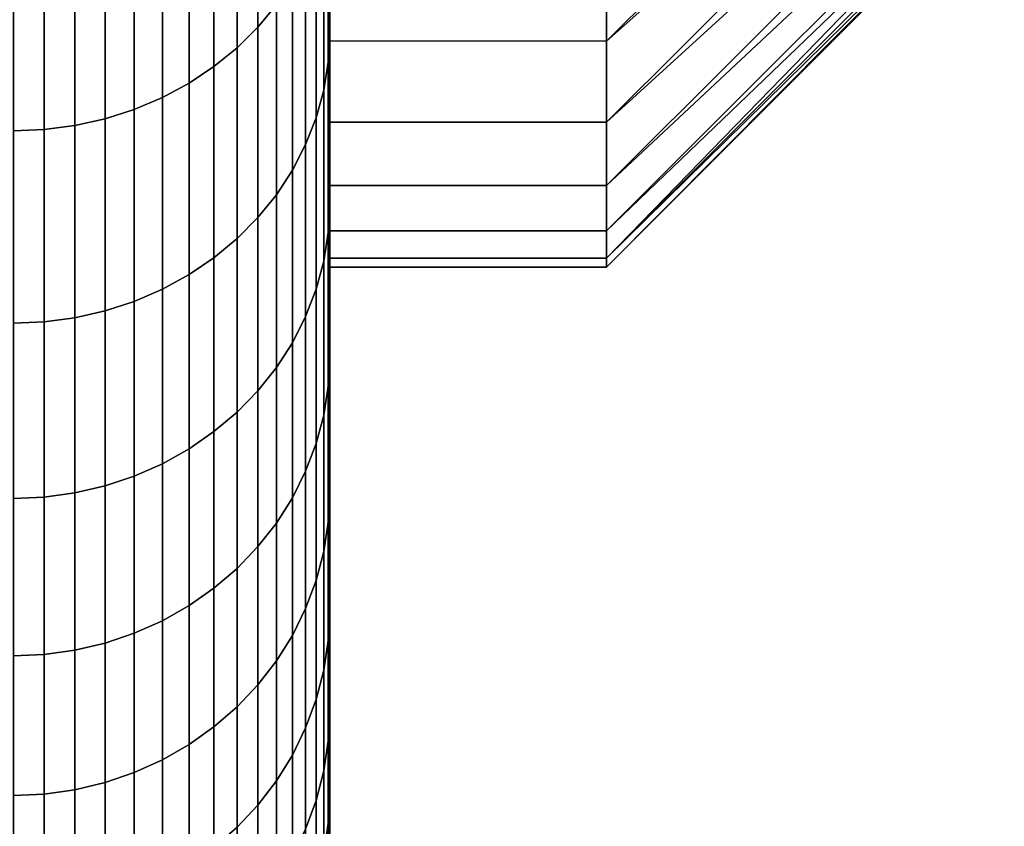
# Model space of a CAD drawing. Header units: metres. Extents: x -32 to 117, y -314 to 32.
# Tile 207 of 380: x 54.72 to 57.21, y -26.91 to -24.87. Entities that reach past the tile are written whole.
import ezdxf

# ---------------------------------------------------------------- set-up
doc = ezdxf.new("R2010")
doc.units = ezdxf.units.M
doc.layers.add('solid_24_501_064_XXX', color=7, linetype='CONTINUOUS')

msp = doc.modelspace()

# ---------------------------------------------------------------- linework, layer by layer
at = {"layer": 'solid_24_501_064_XXX'}
for points in [[(55.5, -23.236221, 62.503696), (55.5, -22.76967, 63.480011), (55.5, -24.855095, 63.048244), (55.5, -25.081104, 62.52507)], [(55.496147, -24.980844, 41.042385), (55.5, -24.85512, 40.951813), (55.5, -23.236221, 41.496304), (55.5, -25.081129, 41.474991)], [(55.5, -23.661201, 61.507679), (55.5, -23.236221, 62.503696), (55.5, -25.081104, 62.52507), (55.5, -25.296186, 61.99712)], [(55.5, -23.661201, 42.492321), (55.5, -25.296211, 42.002941), (55.5, -25.081129, 41.474991), (55.5, -23.236221, 41.496304)], [(55.496147, -25.412327, 61.91592), (55.5, -25.500078, 61.465), (55.5, -23.661201, 61.507679), (55.5, -25.296186, 61.99712)], [(55.5, -24.043299, 60.495266), (55.5, -23.661201, 61.507679), (55.5, -25.500078, 61.465), (55.5, -25.692677, 60.928883)], [(55.5, -24.043299, 43.504734), (55.5, -25.500103, 42.535065), (55.5, -25.296211, 42.002941), (55.5, -23.661201, 42.492321)], [(57.207108, -23.928049, 57.229752), (57.207108, -23.809986, 57.743378), (56.200001, -24.677235, 58.425266), (56.200001, -24.927687, 57.372189)], [(57.207108, -23.809986, 46.256622), (57.207108, -23.928049, 46.770248), (56.200001, -24.927687, 46.627811), (56.200001, -24.677235, 45.574734)], [(57.207108, -24.035034, 56.713699), (57.207108, -23.928049, 57.229752), (56.200001, -24.927687, 57.372189)], [(57.207108, -23.928049, 46.770248), (57.207108, -24.035034, 47.286301), (56.200001, -24.927687, 46.627811)], [(55.5, -24.382259, 59.466846), (55.5, -24.043299, 60.495266), (55.5, -25.874254, 60.388069), (55.5, -26.044577, 59.843285)], [(55.5, -24.043299, 60.495266), (55.5, -25.692677, 60.928883), (55.5, -25.874254, 60.388069)], [(55.5, -24.043299, 43.504734), (55.5, -25.692701, 43.071186), (55.5, -25.500103, 42.535065)], [(55.5, -24.382259, 44.533154), (55.5, -25.874279, 43.612011), (55.5, -25.692701, 43.071186), (55.5, -24.043299, 43.504734)], [(57.207108, -24.13089, 56.195469), (57.207108, -24.035034, 56.713699), (56.200001, -24.927687, 57.372189), (56.200001, -25.133213, 56.309479)], [(57.207108, -24.035034, 47.286301), (57.207108, -24.13089, 47.804531), (56.200001, -25.133213, 47.690521), (56.200001, -24.927687, 46.627811)], [(57.207108, -24.215574, 55.675293), (57.207108, -24.13089, 56.195469), (56.200001, -25.133213, 56.309479)], [(57.207108, -24.13089, 47.804531), (57.207108, -24.215574, 48.324707), (56.200001, -25.133213, 47.690521)], [(57.207108, -24.289047, 55.153419), (57.207108, -24.215574, 55.675293), (56.200001, -25.133213, 56.309479), (56.200001, -25.293449, 55.23904)], [(57.207108, -24.215574, 48.324707), (57.207108, -24.289045, 48.846581), (56.200001, -25.293449, 48.76096), (56.200001, -25.133213, 47.690521)], [(57.207108, -24.289045, 48.846581), (57.207108, -24.351273, 49.369919), (56.200001, -25.293449, 48.76096)], [(57.207108, -24.351273, 54.630081), (57.207108, -24.289047, 55.153419), (56.200001, -25.293449, 55.23904)], [(55.318108, -24.368353, 65.187492), (55.318108, -24.892508, 64.169205), (55.364956, -24.835823, 64.141495), (55.364956, -24.31286, 65.157463)], [(55.318108, -24.892508, 39.830795), (55.318108, -24.368353, 38.812508), (55.364956, -24.31286, 38.842537), (55.364956, -24.835823, 39.858505)], [(55.265297, -24.419533, 65.215187), (55.265297, -24.94479, 64.194763), (55.318108, -24.892508, 64.169205), (55.318108, -24.368353, 65.187492)], [(55.265297, -24.94479, 39.805237), (55.265297, -24.419533, 38.784809), (55.318108, -24.368353, 38.812508), (55.318108, -24.892508, 39.830795)], [(57.207108, -24.402225, 54.10553), (57.207108, -24.351273, 54.630081), (56.200001, -25.293449, 55.23904), (56.200001, -25.408121, 54.16272)], [(57.207108, -24.351273, 49.369919), (57.207108, -24.402225, 49.89447), (56.200001, -25.408121, 49.83728), (56.200001, -25.293449, 48.76096)], [(55.5, -24.677143, 58.42561), (55.5, -24.382259, 59.466846), (55.5, -26.203373, 59.295372), (55.5, -26.350451, 58.744865)], [(55.5, -24.382259, 59.466846), (55.5, -26.044577, 59.843285), (55.5, -26.203373, 59.295372)], [(55.5, -24.382259, 44.533154), (55.5, -26.044601, 44.156799), (55.5, -25.874279, 43.612011)], [(55.5, -24.677143, 45.57439), (55.5, -26.2034, 44.704716), (55.5, -26.044601, 44.156799), (55.5, -24.382259, 44.533154)], [(57.207108, -24.402225, 54.10553), (56.200001, -25.408121, 54.16272), (56.200001, -25.477018, 53.082355), (57.207108, -24.441879, 53.579998)], [(57.207108, -24.402225, 49.89447), (57.207108, -24.441879, 50.419998), (56.200001, -25.408121, 49.83728)], [(55.207027, -24.46591, 65.240288), (55.207027, -24.992165, 64.217926), (55.265297, -24.94479, 64.194763), (55.265297, -24.419533, 65.215187)], [(55.207027, -24.992165, 39.782074), (55.207027, -24.46591, 38.759712), (55.265297, -24.419533, 38.784809), (55.265297, -24.94479, 39.805237)], [(57.207108, -24.470215, 53.053741), (57.207108, -24.441879, 53.579998), (56.200001, -25.477018, 53.082355)], [(57.207108, -24.441879, 50.419998), (57.207108, -24.470215, 50.946259), (56.200001, -25.477018, 50.917645), (56.200001, -25.408121, 49.83728)], [(55.143867, -24.507036, 65.262543), (55.143867, -25.034176, 64.238464), (55.207027, -24.992165, 64.217926), (55.207027, -24.46591, 65.240288)], [(55.143867, -25.034176, 39.761536), (55.143867, -24.507036, 38.737457), (55.207027, -24.46591, 38.759712), (55.207027, -24.992165, 39.782074)], [(57.207108, -24.470215, 53.053741), (56.200001, -25.477018, 53.082355), (56.200001, -25.5, 52), (57.207108, -24.487223, 52.526993)], [(57.207108, -24.470215, 50.946259), (57.207108, -24.487223, 51.473007), (56.200001, -25.477018, 50.917645)], [(57.207108, -24.487223, 51.473007), (57.207108, -24.492893, 52), (56.200001, -25.5, 52), (56.200001, -25.477018, 50.917645)], [(57.207108, -24.492893, 52), (57.207108, -24.487223, 52.526993), (56.200001, -25.5, 52)], [(55.076424, -24.542513, 65.281746), (55.076424, -25.070415, 64.25618), (55.143867, -25.034176, 64.238464), (55.143867, -24.507036, 65.262543)], [(55.076424, -25.070415, 39.74382), (55.076424, -24.542513, 38.718258), (55.143867, -24.507036, 38.737457), (55.143867, -25.034176, 39.761536)], [(55.484612, -24.576517, 64.014725), (55.484612, -25.052032, 62.988838), (55.496147, -24.980844, 62.957615), (55.496147, -24.506681, 63.980587)], [(55.484612, -25.052032, 41.011162), (55.484612, -24.576517, 39.985271), (55.496147, -24.506681, 40.019413), (55.496147, -24.980844, 41.042385)], [(55.496147, -24.506681, 63.980587), (55.496147, -24.980844, 62.957615), (55.5, -24.618412, 63.566063)], [(55.496147, -24.980844, 41.042385), (55.496147, -24.506681, 40.019413), (55.5, -24.85512, 40.951813)], [(55.005348, -24.571999, 65.297699), (55.005348, -25.100534, 64.270905), (55.076424, -25.070415, 64.25618), (55.076424, -24.542513, 65.281746)], [(55.005348, -25.100534, 39.729095), (55.005348, -24.571999, 38.702301), (55.076424, -24.542513, 38.718258), (55.076424, -25.070415, 39.74382)], [(54.931324, -24.595209, 65.310265), (54.931324, -25.124245, 64.282494), (55.005348, -25.100534, 64.270905), (55.005348, -24.571999, 65.297699)], [(54.931324, -25.124245, 39.717506), (54.931324, -24.595209, 38.689739), (55.005348, -24.571999, 38.702301), (55.005348, -25.100534, 39.729095)], [(55.465508, -24.645, 64.04821), (55.465508, -25.12184, 63.019463), (55.484612, -25.052032, 62.988838), (55.484612, -24.576517, 64.014725)], [(55.465508, -25.12184, 40.980537), (55.465508, -24.645, 39.951794), (55.484612, -24.576517, 39.985271), (55.484612, -25.052032, 41.011162)], [(54.777321, -24.621971, 65.324745), (54.777321, -25.151583, 64.29586), (54.855072, -25.141315, 64.29084), (54.855072, -24.611921, 65.319305)], [(54.777321, -25.151583, 39.70414), (54.777321, -24.621971, 38.675255), (54.855072, -24.611921, 38.680695), (54.855072, -25.141315, 39.70916)], [(54.855072, -24.611921, 65.319305), (54.855072, -25.141315, 64.29084), (54.931324, -25.124245, 64.282494), (54.931324, -24.595209, 65.310265)], [(54.855072, -25.141315, 39.70916), (54.855072, -24.611921, 38.680695), (54.931324, -24.595209, 38.689739), (54.931324, -25.124245, 39.717506)], [(55.496147, -24.980844, 62.957615), (55.5, -24.855095, 63.048244), (55.5, -24.618412, 63.566063)], [(54.777321, -25.151583, 64.29586), (54.777321, -24.621971, 65.324745), (54.700001, -24.625265, 65.326523), (54.700001, -25.154947, 64.297501)], [(54.777321, -24.621971, 38.675255), (54.777321, -25.151583, 39.70414), (54.700001, -25.154947, 39.702496), (54.700001, -24.625265, 38.673473)], [(55.439014, -24.71147, 64.080704), (55.439014, -25.189594, 63.049179), (55.465508, -25.12184, 63.019463), (55.465508, -24.645, 64.04821)], [(55.439014, -25.189594, 40.950821), (55.439014, -24.71147, 39.9193), (55.465508, -24.645, 39.951794), (55.465508, -25.12184, 40.980537)], [(55.5, -24.927647, 57.372223), (55.5, -24.677143, 58.42561), (55.5, -26.48605, 58.190781), (55.5, -26.610071, 57.633766)], [(55.5, -24.677143, 58.42561), (55.5, -26.350451, 58.744865), (55.5, -26.48605, 58.190781)], [(55.5, -24.677143, 45.57439), (55.5, -26.350475, 45.255226), (55.5, -26.2034, 44.704716)], [(55.5, -24.927647, 46.627777), (55.5, -26.486073, 45.809319), (55.5, -26.350475, 45.255226), (55.5, -24.677143, 45.57439)], [(56.200001, -24.927687, 57.372189), (56.200001, -24.677235, 58.425266), (55.5, -24.677143, 58.42561), (55.5, -24.927647, 57.372223)], [(56.200001, -24.927687, 46.627811), (55.5, -24.927647, 46.627777), (55.5, -24.677143, 45.57439), (56.200001, -24.677235, 45.574734)], [(55.405388, -24.775282, 64.1119), (55.405388, -25.254642, 63.077713), (55.439014, -25.189594, 63.049179), (55.439014, -24.71147, 64.080704)], [(55.405388, -25.254642, 40.922287), (55.405388, -24.775282, 39.888103), (55.439014, -24.71147, 39.9193), (55.439014, -25.189594, 40.950821)], [(55.364956, -24.835823, 64.141495), (55.364956, -25.316355, 63.104782), (55.405388, -25.254642, 63.077713), (55.405388, -24.775282, 64.1119)], [(55.364956, -25.316355, 40.895218), (55.364956, -24.835823, 39.858505), (55.405388, -24.775282, 39.888103), (55.405388, -25.254642, 40.922287)], [(55.318108, -24.892508, 64.169205), (55.318108, -25.374136, 63.130127), (55.364956, -25.316355, 63.104782), (55.364956, -24.835823, 64.141495)], [(55.318108, -25.374136, 40.869873), (55.318108, -24.892508, 39.830795), (55.364956, -24.835823, 39.858505), (55.364956, -25.316355, 40.895218)], [(55.496147, -24.980844, 62.957615), (55.5, -25.081104, 62.52507), (55.5, -24.855095, 63.048244)], [(55.265297, -24.94479, 64.194763), (55.265297, -25.427429, 63.153503), (55.318108, -25.374136, 63.130127), (55.318108, -24.892508, 64.169205)], [(55.265297, -25.427429, 40.846497), (55.265297, -24.94479, 39.805237), (55.318108, -24.892508, 39.830795), (55.318108, -25.374136, 40.869873)], [(55.5, -25.133183, 56.309647), (55.5, -24.927647, 57.372223), (55.5, -26.722345, 57.074806), (55.5, -26.822714, 56.514721)], [(55.5, -24.927647, 57.372223), (55.5, -26.610071, 57.633766), (55.5, -26.722345, 57.074806)], [(55.5, -24.927647, 46.627777), (55.5, -26.610094, 46.366337), (55.5, -26.486073, 45.809319)], [(55.5, -25.133183, 47.690353), (55.5, -26.722366, 46.925301), (55.5, -26.610094, 46.366337), (55.5, -24.927647, 46.627777)], [(56.200001, -25.133213, 56.309479), (56.200001, -24.927687, 57.372189), (55.5, -24.927647, 57.372223), (55.5, -25.133183, 56.309647)], [(56.200001, -24.927687, 46.627811), (56.200001, -25.133213, 47.690521), (55.5, -25.133183, 47.690353), (55.5, -24.927647, 46.627777)], [(55.207027, -24.992165, 64.217926), (55.207027, -25.475721, 63.174686), (55.265297, -25.427429, 63.153503), (55.265297, -24.94479, 64.194763)], [(55.207027, -25.475721, 40.825314), (55.207027, -24.992165, 39.782074), (55.265297, -24.94479, 39.805237), (55.265297, -25.427429, 40.846497)], [(55.143867, -25.034176, 64.238464), (55.143867, -25.518543, 63.19347), (55.207027, -25.475721, 63.174686), (55.207027, -24.992165, 64.217926)], [(55.143867, -25.518543, 40.80653), (55.143867, -25.034176, 39.761536), (55.207027, -24.992165, 39.782074), (55.207027, -25.475721, 40.825314)], [(55.484612, -25.052032, 62.988838), (55.484612, -25.484745, 61.94418), (55.496147, -25.412327, 61.91592), (55.496147, -24.980844, 62.957615)], [(55.484612, -25.484745, 42.05582), (55.484612, -25.052032, 41.011162), (55.496147, -24.980844, 41.042385), (55.496147, -25.412327, 42.08408)], [(55.496147, -24.980844, 62.957615), (55.496147, -25.412327, 61.91592), (55.5, -25.081104, 62.52507)], [(55.496147, -24.980844, 41.042385), (55.5, -25.081129, 41.474991), (55.5, -25.296211, 42.002941)], [(55.496147, -25.412327, 42.08408), (55.496147, -24.980844, 41.042385), (55.5, -25.296211, 42.002941)], [(55.076424, -25.070415, 64.25618), (55.076424, -25.555485, 63.209675), (55.143867, -25.518543, 63.19347), (55.143867, -25.034176, 64.238464)], [(55.076424, -25.555485, 40.790325), (55.076424, -25.070415, 39.74382), (55.143867, -25.034176, 39.761536), (55.143867, -25.518543, 40.80653)], [(55.465508, -25.12184, 63.019463), (55.465508, -25.555759, 61.971889), (55.484612, -25.484745, 61.94418), (55.484612, -25.052032, 62.988838)], [(55.465508, -25.555759, 42.028111), (55.465508, -25.12184, 40.980537), (55.484612, -25.052032, 41.011162), (55.484612, -25.484745, 42.05582)], [(55.005348, -25.100534, 64.270905), (55.005348, -25.586187, 63.223145), (55.076424, -25.555485, 63.209675), (55.076424, -25.070415, 64.25618)], [(55.005348, -25.586187, 40.776855), (55.005348, -25.100534, 39.729095), (55.076424, -25.070415, 39.74382), (55.076424, -25.555485, 40.790325)], [(55.496147, -25.412327, 61.91592), (55.5, -25.296186, 61.99712), (55.5, -25.081104, 62.52507)], [(54.931324, -25.124245, 64.282494), (54.931324, -25.610357, 63.233746), (55.005348, -25.586187, 63.223145), (55.005348, -25.100534, 64.270905)], [(54.931324, -25.610357, 40.766254), (54.931324, -25.124245, 39.717506), (55.005348, -25.100534, 39.729095), (55.005348, -25.586187, 40.776855)], [(54.777321, -25.151583, 64.29586), (54.777321, -25.638224, 63.245968), (54.855072, -25.627758, 63.241375), (54.855072, -25.141315, 64.29084)], [(54.777321, -25.638224, 40.754032), (54.777321, -25.151583, 39.70414), (54.855072, -25.141315, 39.70916), (54.855072, -25.627758, 40.758625)], [(54.855072, -25.141315, 64.29084), (54.855072, -25.627758, 63.241375), (54.931324, -25.610357, 63.233746), (54.931324, -25.124245, 64.282494)], [(54.855072, -25.627758, 40.758625), (54.855072, -25.141315, 39.70916), (54.931324, -25.124245, 39.717506), (54.931324, -25.610357, 40.766254)], [(55.439014, -25.189594, 63.049179), (55.439014, -25.624683, 61.998783), (55.465508, -25.555759, 61.971889), (55.465508, -25.12184, 63.019463)], [(55.439014, -25.624683, 42.001217), (55.439014, -25.189594, 40.950821), (55.465508, -25.12184, 40.980537), (55.465508, -25.555759, 42.028111)], [(55.5, -25.293434, 55.238895), (55.5, -25.133183, 56.309647), (55.5, -26.911257, 55.952526), (55.5, -26.988005, 55.388596)], [(55.5, -25.133183, 56.309647), (55.5, -26.822714, 56.514721), (55.5, -26.911257, 55.952526)], [(55.5, -25.133183, 47.690353), (55.5, -26.822731, 47.485386), (55.5, -26.722366, 46.925301)], [(55.5, -25.293434, 48.761105), (55.5, -26.911272, 48.047581), (55.5, -26.822731, 47.485386), (55.5, -25.133183, 47.690353)], [(56.200001, -25.293449, 55.23904), (56.200001, -25.133213, 56.309479), (55.5, -25.133183, 56.309647), (55.5, -25.293434, 55.238895)], [(56.200001, -25.133213, 47.690521), (56.200001, -25.293449, 48.76096), (55.5, -25.293434, 48.761105), (55.5, -25.133183, 47.690353)], [(54.777321, -25.638224, 63.245968), (54.777321, -25.151583, 64.29586), (54.700001, -25.154947, 64.297501), (54.700001, -25.641653, 63.247471)], [(54.777321, -25.151583, 39.70414), (54.777321, -25.638224, 40.754032), (54.700001, -25.641653, 40.752529), (54.700001, -25.154947, 39.702496)], [(55.405388, -25.254642, 63.077713), (55.405388, -25.690855, 62.024601), (55.439014, -25.624683, 61.998783), (55.439014, -25.189594, 63.049179)], [(55.405388, -25.690855, 41.975399), (55.405388, -25.254642, 40.922287), (55.439014, -25.189594, 40.950821), (55.439014, -25.624683, 42.001217)], [(55.364956, -25.316355, 63.104782), (55.364956, -25.753633, 62.049099), (55.405388, -25.690855, 62.024601), (55.405388, -25.254642, 63.077713)], [(55.364956, -25.753633, 41.950901), (55.364956, -25.316355, 40.895218), (55.405388, -25.254642, 40.922287), (55.405388, -25.690855, 41.975399)], [(55.496147, -25.412327, 42.08408), (55.5, -25.296211, 42.002941), (55.5, -25.500103, 42.535065)], [(55.5, -25.408129, 54.162621), (55.5, -25.293434, 55.238895), (55.5, -27.052931, 54.823917), (55.5, -27.106014, 54.259453)], [(55.5, -25.293434, 55.238895), (55.5, -26.988005, 55.388596), (55.5, -27.052931, 54.823917)], [(55.5, -25.293434, 48.761105), (55.5, -26.988016, 48.611504), (55.5, -26.911272, 48.047581)], [(55.5, -25.408129, 49.837379), (55.5, -27.05294, 49.176178), (55.5, -26.988016, 48.611504), (55.5, -25.293434, 48.761105)], [(56.200001, -25.293449, 55.23904), (55.5, -25.293434, 55.238895), (55.5, -25.408129, 54.162621), (56.200001, -25.408121, 54.16272)], [(56.200001, -25.293449, 48.76096), (56.200001, -25.408121, 49.83728), (55.5, -25.408129, 49.837379), (55.5, -25.293434, 48.761105)], [(55.318108, -25.374136, 63.130127), (55.318108, -25.812412, 62.072033), (55.364956, -25.753633, 62.049099), (55.364956, -25.316355, 63.104782)], [(55.318108, -25.812412, 41.927967), (55.318108, -25.374136, 40.869873), (55.364956, -25.316355, 40.895218), (55.364956, -25.753633, 41.950901)], [(55.265297, -25.427429, 63.153503), (55.265297, -25.866627, 62.093189), (55.318108, -25.812412, 62.072033), (55.318108, -25.374136, 63.130127)], [(55.265297, -25.866627, 41.906811), (55.265297, -25.427429, 40.846497), (55.318108, -25.374136, 40.869873), (55.318108, -25.812412, 41.927967)], [(55.484612, -25.484745, 61.94418), (55.484612, -25.873919, 60.882526), (55.496147, -25.800394, 60.857285), (55.496147, -25.412327, 61.91592)], [(55.484612, -25.873919, 43.117474), (55.484612, -25.484745, 42.05582), (55.496147, -25.412327, 42.08408), (55.496147, -25.800394, 43.142712)], [(55.496147, -25.412327, 61.91592), (55.496147, -25.800394, 60.857285), (55.5, -25.500078, 61.465)], [(55.496147, -25.412327, 42.08408), (55.5, -25.500103, 42.535065), (55.5, -25.692701, 43.071186)], [(55.496147, -25.800394, 43.142712), (55.496147, -25.412327, 42.08408), (55.5, -25.692701, 43.071186)], [(56.200001, -25.408121, 54.16272), (55.5, -25.408129, 54.162621), (55.5, -25.47699, 53.08223), (56.200001, -25.477018, 53.082355)], [(56.200001, -25.408121, 49.83728), (56.200001, -25.477018, 50.917645), (55.5, -25.47699, 50.91777), (55.5, -25.408129, 49.837379)], [(55.5, -25.47699, 53.08223), (55.5, -25.408129, 54.162621), (55.5, -27.147257, 53.695057), (55.5, -27.17667, 53.130352)], [(55.5, -25.408129, 54.162621), (55.5, -27.106014, 54.259453), (55.5, -27.147257, 53.695057)], [(55.5, -25.408129, 49.837379), (55.5, -27.106022, 49.740627), (55.5, -27.05294, 49.176178)], [(55.5, -25.47699, 50.91777), (55.5, -27.147263, 50.305008), (55.5, -27.106022, 49.740627), (55.5, -25.408129, 49.837379)], [(55.207027, -25.475721, 63.174686), (55.207027, -25.915752, 62.112358), (55.265297, -25.866627, 62.093189), (55.265297, -25.427429, 63.153503)], [(55.207027, -25.915752, 41.887642), (55.207027, -25.475721, 40.825314), (55.265297, -25.427429, 40.846497), (55.265297, -25.866627, 41.906811)], [(55.143867, -25.518543, 63.19347), (55.143867, -25.959314, 62.129356), (55.207027, -25.915752, 62.112358), (55.207027, -25.475721, 63.174686)], [(55.143867, -25.959314, 41.870644), (55.143867, -25.518543, 40.80653), (55.207027, -25.475721, 40.825314), (55.207027, -25.915752, 41.887642)], [(55.465508, -25.555759, 61.971889), (55.465508, -25.946016, 60.90728), (55.484612, -25.873919, 60.882526), (55.484612, -25.484745, 61.94418)], [(55.465508, -25.946016, 43.09272), (55.465508, -25.555759, 42.028111), (55.484612, -25.484745, 42.05582), (55.484612, -25.873919, 43.117474)], [(55.5, -25.5, 52), (55.5, -25.47699, 53.08223), (55.5, -27.19425, 52.565331), (55.5, -27.200001, 52)], [(55.5, -25.47699, 50.91777), (55.5, -25.5, 52), (55.5, -27.200001, 52), (55.5, -27.194252, 51.434696)], [(55.5, -25.47699, 53.08223), (55.5, -27.17667, 53.130352), (55.5, -27.19425, 52.565331)], [(55.5, -25.47699, 50.91777), (55.5, -27.176672, 50.869698), (55.5, -27.147263, 50.305008)], [(55.5, -25.47699, 50.91777), (55.5, -27.194252, 51.434696), (55.5, -27.176672, 50.869698)], [(56.200001, -25.5, 52), (56.200001, -25.477018, 53.082355), (55.5, -25.47699, 53.08223), (55.5, -25.5, 52)], [(56.200001, -25.477018, 50.917645), (56.200001, -25.5, 52), (55.5, -25.5, 52), (55.5, -25.47699, 50.91777)], [(55.496147, -25.800394, 60.857285), (55.5, -25.692677, 60.928883), (55.5, -25.500078, 61.465)], [(55.076424, -25.555485, 63.209675), (55.076424, -25.996895, 62.14402), (55.143867, -25.959314, 62.129356), (55.143867, -25.518543, 63.19347)], [(55.076424, -25.996895, 41.85598), (55.076424, -25.555485, 40.790325), (55.143867, -25.518543, 40.80653), (55.143867, -25.959314, 41.870644)], [(55.005348, -25.586187, 63.223145), (55.005348, -26.028128, 62.156208), (55.076424, -25.996895, 62.14402), (55.076424, -25.555485, 63.209675)], [(55.005348, -26.028128, 41.843792), (55.005348, -25.586187, 40.776855), (55.076424, -25.555485, 40.790325), (55.076424, -25.996895, 41.85598)], [(55.439014, -25.624683, 61.998783), (55.439014, -26.015993, 60.931301), (55.465508, -25.946016, 60.90728), (55.465508, -25.555759, 61.971889)], [(55.439014, -26.015993, 43.068699), (55.439014, -25.624683, 42.001217), (55.465508, -25.555759, 42.028111), (55.465508, -25.946016, 43.09272)], [(54.931324, -25.610357, 63.233746), (54.931324, -26.052713, 62.165802), (55.005348, -26.028128, 62.156208), (55.005348, -25.586187, 63.223145)], [(54.931324, -26.052713, 41.834198), (54.931324, -25.610357, 40.766254), (55.005348, -25.586187, 40.776855), (55.005348, -26.028128, 41.843792)], [(54.855072, -25.627758, 63.241375), (54.855072, -26.070415, 62.172707), (54.931324, -26.052713, 62.165802), (54.931324, -25.610357, 63.233746)], [(54.855072, -26.070415, 41.827293), (54.855072, -25.627758, 40.758625), (54.931324, -25.610357, 40.766254), (54.931324, -26.052713, 41.834198)], [(54.777321, -26.081062, 62.176861), (54.777321, -25.638224, 63.245968), (54.700001, -25.641653, 63.247471), (54.700001, -26.084551, 62.178223)], [(54.777321, -25.638224, 40.754032), (54.777321, -26.081062, 41.823139), (54.700001, -26.084551, 41.821777), (54.700001, -25.641653, 40.752529)], [(54.777321, -25.638224, 63.245968), (54.777321, -26.081062, 62.176861), (54.855072, -26.070415, 62.172707), (54.855072, -25.627758, 63.241375)], [(54.777321, -26.081062, 41.823139), (54.777321, -25.638224, 40.754032), (54.855072, -25.627758, 40.758625), (54.855072, -26.070415, 41.827293)], [(55.405388, -25.690855, 62.024601), (55.405388, -26.083176, 60.954365), (55.439014, -26.015993, 60.931301), (55.439014, -25.624683, 61.998783)], [(55.405388, -26.083176, 43.045635), (55.405388, -25.690855, 41.975399), (55.439014, -25.624683, 42.001217), (55.439014, -26.015993, 43.068699)], [(55.364956, -25.753633, 62.049099), (55.364956, -26.146912, 60.976246), (55.405388, -26.083176, 60.954365), (55.405388, -25.690855, 62.024601)], [(55.364956, -26.146912, 43.023754), (55.364956, -25.753633, 41.950901), (55.405388, -25.690855, 41.975399), (55.405388, -26.083176, 43.045635)], [(55.496147, -25.800394, 60.857285), (55.5, -25.874254, 60.388069), (55.5, -25.692677, 60.928883)], [(55.496147, -25.800394, 43.142712), (55.5, -25.692701, 43.071186), (55.5, -25.874279, 43.612011)], [(55.318108, -25.812412, 62.072033), (55.318108, -26.206589, 60.996735), (55.364956, -26.146912, 60.976246), (55.364956, -25.753633, 62.049099)], [(55.318108, -26.206589, 43.003265), (55.318108, -25.812412, 41.927967), (55.364956, -25.753633, 41.950901), (55.364956, -26.146912, 43.023754)], [(55.265297, -25.866627, 62.093189), (55.265297, -26.261631, 61.015629), (55.318108, -26.206589, 60.996735), (55.318108, -25.812412, 62.072033)], [(55.265297, -26.261631, 42.984371), (55.265297, -25.866627, 41.906811), (55.318108, -25.812412, 41.927967), (55.318108, -26.206589, 43.003265)], [(55.484612, -25.873919, 60.882526), (55.484612, -26.218885, 59.805702), (55.496147, -26.144381, 59.78352), (55.496147, -25.800394, 60.857285)], [(55.484612, -26.218885, 44.194298), (55.484612, -25.873919, 43.117474), (55.496147, -25.800394, 43.142712), (55.496147, -26.144381, 44.21648)], [(55.496147, -25.800394, 60.857285), (55.496147, -26.144381, 59.78352), (55.5, -25.874254, 60.388069)], [(55.496147, -25.800394, 43.142712), (55.5, -25.874279, 43.612011), (55.5, -26.044601, 44.156799)], [(55.496147, -26.144381, 44.21648), (55.496147, -25.800394, 43.142712), (55.5, -26.044601, 44.156799)], [(55.207027, -25.915752, 62.112358), (55.207027, -26.311506, 61.032753), (55.265297, -26.261631, 61.015629), (55.265297, -25.866627, 62.093189)], [(55.207027, -26.311506, 42.967247), (55.207027, -25.915752, 41.887642), (55.265297, -25.866627, 41.906811), (55.265297, -26.261631, 42.984371)], [(55.465508, -25.946016, 60.90728), (55.465508, -26.291945, 59.82745), (55.484612, -26.218885, 59.805702), (55.484612, -25.873919, 60.882526)], [(55.465508, -26.291945, 44.17255), (55.465508, -25.946016, 43.09272), (55.484612, -25.873919, 43.117474), (55.484612, -26.218885, 44.194298)], [(55.496147, -26.144381, 59.78352), (55.5, -26.044577, 59.843285), (55.5, -25.874254, 60.388069)], [(55.143867, -25.959314, 62.129356), (55.143867, -26.355734, 61.047935), (55.207027, -26.311506, 61.032753), (55.207027, -25.915752, 62.112358)], [(55.143867, -26.355734, 42.952065), (55.143867, -25.959314, 41.870644), (55.207027, -25.915752, 41.887642), (55.207027, -26.311506, 42.967247)], [(55.076424, -25.996895, 62.14402), (55.076424, -26.393888, 61.061031), (55.143867, -26.355734, 61.047935), (55.143867, -25.959314, 62.129356)], [(55.076424, -26.393888, 42.938969), (55.076424, -25.996895, 41.85598), (55.143867, -25.959314, 41.870644), (55.143867, -26.355734, 42.952065)], [(55.439014, -26.015993, 60.931301), (55.439014, -26.362856, 59.84856), (55.465508, -26.291945, 59.82745), (55.465508, -25.946016, 60.90728)], [(55.439014, -26.362856, 44.15144), (55.439014, -26.015993, 43.068699), (55.465508, -25.946016, 43.09272), (55.465508, -26.291945, 44.17255)], [(55.005348, -26.028128, 62.156208), (55.005348, -26.425598, 61.071918), (55.076424, -26.393888, 61.061031), (55.076424, -25.996895, 62.14402)], [(55.005348, -26.425598, 42.928082), (55.005348, -26.028128, 41.843792), (55.076424, -25.996895, 41.85598), (55.076424, -26.393888, 42.938969)], [(54.931324, -26.052713, 62.165802), (54.931324, -26.45056, 61.08049), (55.005348, -26.425598, 61.071918), (55.005348, -26.028128, 62.156208)], [(54.931324, -26.45056, 42.91951), (54.931324, -26.052713, 41.834198), (55.005348, -26.028128, 41.843792), (55.005348, -26.425598, 42.928082)], [(55.405388, -26.083176, 60.954365), (55.405388, -26.430933, 59.868828), (55.439014, -26.362856, 59.84856), (55.439014, -26.015993, 60.931301)], [(55.405388, -26.430933, 44.131172), (55.405388, -26.083176, 43.045635), (55.439014, -26.015993, 43.068699), (55.439014, -26.362856, 44.15144)], [(54.855072, -26.070415, 62.172707), (54.855072, -26.468533, 61.086658), (54.931324, -26.45056, 61.08049), (54.931324, -26.052713, 62.165802)], [(54.855072, -26.468533, 42.913342), (54.855072, -26.070415, 41.827293), (54.931324, -26.052713, 41.834198), (54.931324, -26.45056, 42.91951)], [(55.496147, -26.144381, 59.78352), (55.5, -26.203373, 59.295372), (55.5, -26.044577, 59.843285)], [(55.496147, -26.144381, 44.21648), (55.5, -26.044601, 44.156799), (55.5, -26.2034, 44.704716)], [(54.777321, -26.47934, 61.09037), (54.777321, -26.081062, 62.176861), (54.700001, -26.084551, 62.178223), (54.700001, -26.482883, 61.091583)], [(54.777321, -26.081062, 41.823139), (54.777321, -26.47934, 42.90963), (54.700001, -26.482883, 42.908417), (54.700001, -26.084551, 41.821777)], [(54.777321, -26.081062, 62.176861), (54.777321, -26.47934, 61.09037), (54.855072, -26.468533, 61.086658), (54.855072, -26.070415, 62.172707)], [(54.777321, -26.47934, 42.90963), (54.777321, -26.081062, 41.823139), (54.855072, -26.070415, 41.827293), (54.855072, -26.468533, 42.913342)], [(55.364956, -26.146912, 60.976246), (55.364956, -26.49552, 59.888058), (55.405388, -26.430933, 59.868828), (55.405388, -26.083176, 60.954365)], [(55.364956, -26.49552, 44.111942), (55.364956, -26.146912, 43.023754), (55.405388, -26.083176, 43.045635), (55.405388, -26.430933, 44.131172)], [(55.318108, -26.206589, 60.996735), (55.318108, -26.555992, 59.906063), (55.364956, -26.49552, 59.888058), (55.364956, -26.146912, 60.976246)], [(55.318108, -26.555992, 44.093937), (55.318108, -26.206589, 43.003265), (55.364956, -26.146912, 43.023754), (55.364956, -26.49552, 44.111942)], [(55.484612, -26.218885, 59.805702), (55.484612, -26.519058, 58.715538), (55.496147, -26.443701, 58.696453), (55.496147, -26.144381, 59.78352)], [(55.484612, -26.519058, 45.284462), (55.484612, -26.218885, 44.194298), (55.496147, -26.144381, 44.21648), (55.496147, -26.443701, 45.303547)], [(55.496147, -26.144381, 59.78352), (55.496147, -26.443701, 58.696453), (55.5, -26.203373, 59.295372)], [(55.496147, -26.144381, 44.21648), (55.5, -26.2034, 44.704716), (55.5, -26.350475, 45.255226)], [(55.496147, -26.443701, 45.303547), (55.496147, -26.144381, 44.21648), (55.5, -26.350475, 45.255226)], [(55.265297, -26.261631, 61.015629), (55.265297, -26.611769, 59.922668), (55.318108, -26.555992, 59.906063), (55.318108, -26.206589, 60.996735)], [(55.265297, -26.611769, 44.077332), (55.265297, -26.261631, 42.984371), (55.318108, -26.206589, 43.003265), (55.318108, -26.555992, 44.093937)], [(55.496147, -26.443701, 58.696453), (55.5, -26.350451, 58.744865), (55.5, -26.203373, 59.295372)], [(55.465508, -26.291945, 59.82745), (55.465508, -26.592955, 58.734249), (55.484612, -26.519058, 58.715538), (55.484612, -26.218885, 59.805702)], [(55.465508, -26.592955, 45.265751), (55.465508, -26.291945, 44.17255), (55.484612, -26.218885, 44.194298), (55.484612, -26.519058, 45.284462)], [(55.207027, -26.311506, 61.032753), (55.207027, -26.66231, 59.937714), (55.265297, -26.611769, 59.922668), (55.265297, -26.261631, 61.015629)], [(55.207027, -26.66231, 44.062286), (55.207027, -26.311506, 42.967247), (55.265297, -26.261631, 42.984371), (55.265297, -26.611769, 44.077332)], [(55.143867, -26.355734, 61.047935), (55.143867, -26.707127, 59.951057), (55.207027, -26.66231, 59.937714), (55.207027, -26.311506, 61.032753)], [(55.143867, -26.707127, 44.048943), (55.143867, -26.355734, 42.952065), (55.207027, -26.311506, 42.967247), (55.207027, -26.66231, 44.062286)], [(55.439014, -26.362856, 59.84856), (55.439014, -26.664677, 58.752415), (55.465508, -26.592955, 58.734249), (55.465508, -26.291945, 59.82745)], [(55.439014, -26.664677, 45.247585), (55.439014, -26.362856, 44.15144), (55.465508, -26.291945, 44.17255), (55.465508, -26.592955, 45.265751)], [(55.076424, -26.393888, 61.061031), (55.076424, -26.745789, 59.962566), (55.143867, -26.707127, 59.951057), (55.143867, -26.355734, 61.047935)], [(55.076424, -26.745789, 44.037434), (55.076424, -26.393888, 42.938969), (55.143867, -26.355734, 42.952065), (55.143867, -26.707127, 44.048943)], [(55.405388, -26.430933, 59.868828), (55.405388, -26.733534, 58.769852), (55.439014, -26.664677, 58.752415), (55.439014, -26.362856, 59.84856)], [(55.405388, -26.733534, 45.230148), (55.405388, -26.430933, 44.131172), (55.439014, -26.362856, 44.15144), (55.439014, -26.664677, 45.247585)], [(55.496147, -26.443701, 58.696453), (55.5, -26.48605, 58.190781), (55.5, -26.350451, 58.744865)], [(55.496147, -26.443701, 45.303547), (55.5, -26.350475, 45.255226), (55.5, -26.486073, 45.809319)], [(55.005348, -26.425598, 61.071918), (55.005348, -26.777922, 59.972134), (55.076424, -26.745789, 59.962566), (55.076424, -26.393888, 61.061031)], [(55.005348, -26.777922, 44.027866), (55.005348, -26.425598, 42.928082), (55.076424, -26.393888, 42.938969), (55.076424, -26.745789, 44.037434)], [(54.931324, -26.45056, 61.08049), (54.931324, -26.803215, 59.979664), (55.005348, -26.777922, 59.972134), (55.005348, -26.425598, 61.071918)], [(54.931324, -26.803215, 44.020336), (54.931324, -26.45056, 42.91951), (55.005348, -26.425598, 42.928082), (55.005348, -26.777922, 44.027866)], [(55.364956, -26.49552, 59.888058), (55.364956, -26.798861, 58.786392), (55.405388, -26.733534, 58.769852), (55.405388, -26.430933, 59.868828)], [(55.364956, -26.798861, 45.213608), (55.364956, -26.49552, 44.111942), (55.405388, -26.430933, 44.131172), (55.405388, -26.733534, 45.230148)], [(54.855072, -26.468533, 61.086658), (54.855072, -26.821426, 59.985085), (54.931324, -26.803215, 59.979664), (54.931324, -26.45056, 61.08049)], [(54.855072, -26.821426, 44.014915), (54.855072, -26.468533, 42.913342), (54.931324, -26.45056, 42.91951), (54.931324, -26.803215, 44.020336)], [(55.484612, -26.519058, 58.715538), (55.484612, -26.773924, 57.613903), (55.496147, -26.697844, 57.59795), (55.496147, -26.443701, 58.696453)], [(55.484612, -26.773924, 46.386097), (55.484612, -26.519058, 45.284462), (55.496147, -26.443701, 45.303547), (55.496147, -26.697844, 46.40205)], [(55.496147, -26.443701, 58.696453), (55.496147, -26.697844, 57.59795), (55.5, -26.48605, 58.190781)], [(55.496147, -26.697844, 46.40205), (55.496147, -26.443701, 45.303547), (55.5, -26.486073, 45.809319), (55.5, -26.610094, 46.366337)], [(54.777321, -26.83238, 59.988346), (54.777321, -26.47934, 61.09037), (54.700001, -26.482883, 61.091583), (54.700001, -26.83597, 59.989414)], [(54.777321, -26.47934, 42.90963), (54.777321, -26.83238, 44.011654), (54.700001, -26.83597, 44.010586), (54.700001, -26.482883, 42.908417)], [(54.777321, -26.47934, 61.09037), (54.777321, -26.83238, 59.988346), (54.855072, -26.821426, 59.985085), (54.855072, -26.468533, 61.086658)], [(54.777321, -26.83238, 44.011654), (54.777321, -26.47934, 42.90963), (54.855072, -26.468533, 42.913342), (54.855072, -26.821426, 44.014915)], [(55.496147, -26.697844, 57.59795), (55.5, -26.610071, 57.633766), (55.5, -26.48605, 58.190781)], [(55.318108, -26.555992, 59.906063), (55.318108, -26.860025, 58.801884), (55.364956, -26.798861, 58.786392), (55.364956, -26.49552, 59.888058)], [(55.318108, -26.860025, 45.198116), (55.318108, -26.555992, 44.093937), (55.364956, -26.49552, 44.111942), (55.364956, -26.798861, 45.213608)], [(55.465508, -26.592955, 58.734249), (55.465508, -26.84853, 57.629543), (55.484612, -26.773924, 57.613903), (55.484612, -26.519058, 58.715538)], [(55.465508, -26.84853, 46.370457), (55.465508, -26.592955, 45.265751), (55.484612, -26.519058, 45.284462), (55.484612, -26.773924, 46.386097)], [(55.265297, -26.611769, 59.922668), (55.265297, -26.916439, 58.81617), (55.318108, -26.860025, 58.801884), (55.318108, -26.555992, 59.906063)], [(55.265297, -26.916439, 45.18383), (55.265297, -26.611769, 44.077332), (55.318108, -26.555992, 44.093937), (55.318108, -26.860025, 45.198116)], [(55.207027, -26.66231, 59.937714), (55.207027, -26.967558, 58.829113), (55.265297, -26.916439, 58.81617), (55.265297, -26.611769, 59.922668)], [(55.207027, -26.967558, 45.170887), (55.207027, -26.66231, 44.062286), (55.265297, -26.611769, 44.077332), (55.265297, -26.916439, 45.18383)], [(55.439014, -26.664677, 58.752415), (55.439014, -26.920942, 57.64473), (55.465508, -26.84853, 57.629543), (55.465508, -26.592955, 58.734249)], [(55.439014, -26.920942, 46.35527), (55.439014, -26.664677, 45.247585), (55.465508, -26.592955, 45.265751), (55.465508, -26.84853, 46.370457)], [(55.496147, -26.697844, 57.59795), (55.5, -26.722345, 57.074806), (55.5, -26.610071, 57.633766)], [(55.496147, -26.697844, 46.40205), (55.5, -26.610094, 46.366337), (55.5, -26.722366, 46.925301)], [(55.143867, -26.707127, 59.951057), (55.143867, -27.01289, 58.840591), (55.207027, -26.967558, 58.829113), (55.207027, -26.66231, 59.937714)], [(55.143867, -27.01289, 45.159409), (55.143867, -26.707127, 44.048943), (55.207027, -26.66231, 44.062286), (55.207027, -26.967558, 45.170887)], [(55.405388, -26.733534, 58.769852), (55.405388, -26.990461, 57.659306), (55.439014, -26.920942, 57.64473), (55.439014, -26.664677, 58.752415)], [(55.405388, -26.990461, 46.340694), (55.405388, -26.733534, 45.230148), (55.439014, -26.664677, 45.247585), (55.439014, -26.920942, 46.35527)], [(55.076424, -26.745789, 59.962566), (55.076424, -27.051994, 58.850494), (55.143867, -27.01289, 58.840591), (55.143867, -26.707127, 59.951057)], [(55.076424, -27.051994, 45.149506), (55.076424, -26.745789, 44.037434), (55.143867, -26.707127, 44.048943), (55.143867, -27.01289, 45.159409)], [(55.484612, -26.773924, 57.613903), (55.484612, -26.983047, 56.502674), (55.496147, -26.906372, 56.48988), (55.496147, -26.697844, 57.59795)], [(55.484612, -26.983047, 47.497326), (55.484612, -26.773924, 46.386097), (55.496147, -26.697844, 46.40205), (55.496147, -26.906372, 47.51012)], [(55.496147, -26.697844, 57.59795), (55.496147, -26.906372, 56.48988), (55.5, -26.722345, 57.074806)], [(55.496147, -26.906372, 47.51012), (55.496147, -26.697844, 46.40205), (55.5, -26.722366, 46.925301), (55.5, -26.822731, 47.485386)], [(55.364956, -26.798861, 58.786392), (55.364956, -27.056414, 57.673134), (55.405388, -26.990461, 57.659306), (55.405388, -26.733534, 58.769852)], [(55.364956, -27.056414, 46.326866), (55.364956, -26.798861, 45.213608), (55.405388, -26.733534, 45.230148), (55.405388, -26.990461, 46.340694)], [(55.496147, -26.906372, 56.48988), (55.5, -26.822714, 56.514721), (55.5, -26.722345, 57.074806)], [(55.005348, -26.777922, 59.972134), (55.005348, -27.084494, 58.858727), (55.076424, -27.051994, 58.850494), (55.076424, -26.745789, 59.962566)], [(55.005348, -27.084494, 45.141273), (55.005348, -26.777922, 44.027866), (55.076424, -26.745789, 44.037434), (55.076424, -27.051994, 45.149506)], [(54.931324, -26.803215, 59.979664), (54.931324, -27.110079, 58.865204), (55.005348, -27.084494, 58.858727), (55.005348, -26.777922, 59.972134)], [(54.931324, -27.110079, 45.134796), (54.931324, -26.803215, 44.020336), (55.005348, -26.777922, 44.027866), (55.005348, -27.084494, 45.141273)], [(55.465508, -26.84853, 57.629543), (55.465508, -27.058237, 56.515221), (55.484612, -26.983047, 56.502674), (55.484612, -26.773924, 57.613903)], [(55.465508, -27.058237, 47.484779), (55.465508, -26.84853, 46.370457), (55.484612, -26.773924, 46.386097), (55.484612, -26.983047, 47.497326)], [(54.855072, -26.821426, 59.985085), (54.855072, -27.128498, 58.869869), (54.931324, -27.110079, 58.865204), (54.931324, -26.803215, 59.979664)], [(54.855072, -27.128498, 45.130131), (54.855072, -26.821426, 44.014915), (54.931324, -26.803215, 44.020336), (54.931324, -27.110079, 45.134796)], [(55.318108, -26.860025, 58.801884), (55.318108, -27.118168, 57.686081), (55.364956, -27.056414, 57.673134), (55.364956, -26.798861, 58.786392)], [(55.318108, -27.118168, 46.313919), (55.318108, -26.860025, 45.198116), (55.364956, -26.798861, 45.213608), (55.364956, -27.056414, 46.326866)], [(54.777321, -27.139576, 58.872673), (54.777321, -26.83238, 59.988346), (54.700001, -26.83597, 59.989414), (54.700001, -27.143208, 58.873592)], [(54.777321, -26.83238, 44.011654), (54.777321, -27.139576, 45.127327), (54.700001, -27.143208, 45.126408), (54.700001, -26.83597, 44.010586)], [(54.777321, -26.83238, 59.988346), (54.777321, -27.139576, 58.872673), (54.855072, -27.128498, 58.869869), (54.855072, -26.821426, 59.985085)], [(54.777321, -27.139576, 45.127327), (54.777321, -26.83238, 44.011654), (54.855072, -26.821426, 44.014915), (54.855072, -27.128498, 45.130131)], [(55.496147, -26.906372, 56.48988), (55.5, -26.911257, 55.952526), (55.5, -26.822714, 56.514721)], [(55.496147, -26.906372, 47.51012), (55.5, -26.822731, 47.485386), (55.5, -26.911272, 48.047581)], [(55.265297, -26.916439, 58.81617), (55.265297, -27.175125, 57.698025), (55.318108, -27.118168, 57.686081), (55.318108, -26.860025, 58.801884)], [(55.265297, -27.175125, 46.301975), (55.265297, -26.916439, 45.18383), (55.318108, -26.860025, 45.198116), (55.318108, -27.118168, 46.313919)], [(55.439014, -26.920942, 57.64473), (55.439014, -27.131214, 56.527397), (55.465508, -27.058237, 56.515221), (55.465508, -26.84853, 57.629543)], [(55.439014, -27.131214, 47.472603), (55.439014, -26.920942, 46.35527), (55.465508, -26.84853, 46.370457), (55.465508, -27.058237, 47.484779)], [(55.484612, -26.983047, 56.502674), (55.484612, -27.14607, 55.383755), (55.496147, -27.068932, 55.374138), (55.496147, -26.906372, 56.48988)], [(55.484612, -27.14607, 48.616245), (55.484612, -26.983047, 47.497326), (55.496147, -26.906372, 47.51012), (55.496147, -27.068932, 48.625862)], [(55.496147, -26.906372, 56.48988), (55.496147, -27.068932, 55.374138), (55.5, -26.911257, 55.952526)], [(55.496147, -27.068932, 48.625862), (55.496147, -26.906372, 47.51012), (55.5, -26.911272, 48.047581), (55.5, -26.988016, 48.611504)], [(55.496147, -27.068932, 55.374138), (55.5, -26.988005, 55.388596), (55.5, -26.911257, 55.952526)]]:
    msp.add_3dface(points, dxfattribs=at)

doc.saveas('drawing.dxf')
